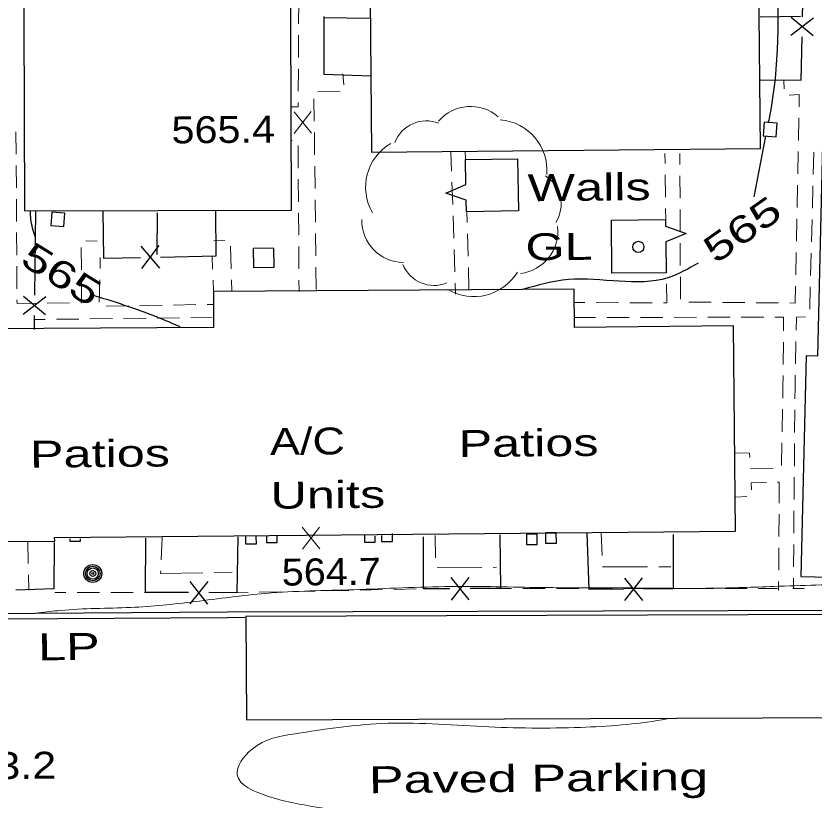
# Model space of a CAD drawing. Extents: x 2361708 to 2370558, y 6977955 to 6991887.
# Drawn here: x 2365986.7 to 2366129.1, y 6986721.6 to 6986861.5 of the extents above; entities that cross this region are included whole.
import ezdxf
from ezdxf.enums import TextEntityAlignment as Align

# ---------------------------------------------------------------- set-up
doc = ezdxf.new("R2010")
doc.units = 0
doc.header["$LTSCALE"] = 1.9
for name, color, linetype, lineweight in [('11', 7, 'Continuous', 25), ('13', 7, 'Continuous', 13), ('14', 7, 'Continuous', 13), ('17', 7, 'Continuous', 25), ('18', 7, 'Continuous', 25), ('2', 7, 'Continuous', 25), ('20', 7, 'Continuous', 25), ('23', 7, 'Continuous', 25), ('29', 7, 'Continuous', 13), ('31', 7, 'Continuous', 13), ('35', 7, 'Continuous', 13)]:
    doc.layers.add(name, color=color, linetype=linetype, lineweight=lineweight)

msp = doc.modelspace()

# ---------------------------------------------------------------- linework, layer by layer
at = {"layer": '11'}
for points in [[(2366131.818, 6986891.526), (2366129.671, 6986800.841), (2366127.67, 6986800.892), (2366126.715, 6986761.541), (2366164.916, 6986760.604), (2366165.341, 6986777.929), (2366163.83, 6986777.965), (2366167.304, 6986913.144), (2366169.234, 6986913.093), (2366169.659, 6986928.407), (2366174.28, 6986928.271), (2366175.16, 6986958.751), (2366133.547, 6986959.945), (2366132.705, 6986930.746), (2366130.524, 6986930.805), (2366129.497, 6986891.583)], [(2366035.808, 6986826.889), (2366035.59, 6986896.03), (2365987.979, 6986895.887), (2365988.187, 6986826.745)], [(2366119.041, 6986885.904), (2366049.674, 6986885.263), (2366050.121, 6986837.215), (2366119.488, 6986837.866)], [(2366086.275, 6986812.818), (2366021.906, 6986812.386), (2366021.947, 6986805.956), (2365971.427, 6986805.645), (2365971.659, 6986767.705), (2365993.588, 6986767.844), (2365993.582, 6986768.454), (2366115.058, 6986769.61), (2366114.709, 6986806.228), (2366086.34, 6986805.958)], [(2366135.15, 6986754.771), (2366027.718, 6986754.398), (2366027.783, 6986735.978), (2366135.215, 6986736.361)]]:
    msp.add_lwpolyline(points, close=True, dxfattribs=at)
at = {"layer": '13'}
for p, q in [((2366037.112, 6986860.113), (2366037.124, 6986864.113)), ((2366037.079, 6986854.112), (2366037.101, 6986858.112)), ((2366037.046, 6986848.111), (2366037.068, 6986852.112)), ((2366044.977, 6986851.207), (2366045.176, 6986849.219)), ((2366123.747, 6986848.536), (2366123.672, 6986850.026)), ((2366044.508, 6986848.022), (2366040.507, 6986848.055)), ((2366039.84, 6986846.738), (2366039.888, 6986842.738)), ((2366126.285, 6986839.34), (2366126.356, 6986843.341)), ((2365986.683, 6986840.871), (2365986.711, 6986836.871)), ((2366039.917, 6986840.738), (2366039.965, 6986836.738)), ((2366035.93, 6986839.321), (2366035.86, 6986839.32)), ((2366037.037, 6986834.401), (2366037.009, 6986838.401)), ((2366064.403, 6986833.871), (2366064.291, 6986837.29)), ((2366066.81, 6986837.404), (2366066.853, 6986835.994)), ((2366102.473, 6986835.183), (2366102.456, 6986836.983)), ((2366105.116, 6986837.008), (2366105.125, 6986835.009)), ((2366126.161, 6986833.339), (2366126.244, 6986837.34)), ((2366129.035, 6986837.226), (2366128.923, 6986833.225)), ((2365986.72, 6986834.871), (2365986.748, 6986830.872)), ((2366039.984, 6986834.738), (2366040.032, 6986830.739)), ((2366102.55, 6986829.184), (2366102.502, 6986833.184)), ((2366037.074, 6986828.4), (2366037.046, 6986832.401)), ((2366064.59, 6986827.872), (2366064.462, 6986831.871)), ((2366105.134, 6986833.009), (2366105.152, 6986829.008)), ((2366126.048, 6986827.337), (2366126.12, 6986831.338)), ((2366128.872, 6986831.225), (2366128.76, 6986827.223)), ((2365986.757, 6986828.872), (2365986.775, 6986824.872)), ((2366040.061, 6986828.739), (2366040.109, 6986824.74)), ((2366037.121, 6986822.401), (2366037.093, 6986826.401)), ((2366067.102, 6986826.656), (2366067.161, 6986824.657)), ((2366102.608, 6986825.184), (2366102.579, 6986827.184)), ((2366105.161, 6986827.009), (2366105.179, 6986823.009)), ((2366064.787, 6986821.874), (2366064.659, 6986825.873)), ((2366125.936, 6986821.336), (2366126.007, 6986825.337)), ((2366128.709, 6986825.223), (2366128.597, 6986821.221)), ((2365986.785, 6986822.872), (2365986.812, 6986818.872)), ((2366040.128, 6986822.74), (2366040.177, 6986818.74)), ((2366067.22, 6986822.658), (2366067.328, 6986818.658)), ((2365999.159, 6986821.399), (2366001.139, 6986821.378)), ((2366021.95, 6986821.416), (2366023.95, 6986821.455)), ((2366024.94, 6986820.435), (2366025.068, 6986816.436)), ((2366037.158, 6986816.401), (2366037.13, 6986820.401)), ((2366105.188, 6986821.008), (2366105.206, 6986817.009)), ((2365998.348, 6986816.242), (2365998.33, 6986820.241)), ((2366064.985, 6986815.876), (2366064.857, 6986819.875)), ((2366125.813, 6986815.334), (2366125.895, 6986819.336)), ((2366128.546, 6986819.221), (2366128.444, 6986815.22)), ((2366001.717, 6986818.454), (2366001.676, 6986816.454)), ((2366021.768, 6986816.384), (2366021.687, 6986818.583)), ((2365986.822, 6986816.872), (2365986.85, 6986812.872)), ((2366040.205, 6986816.74), (2366040.254, 6986812.74)), ((2366067.387, 6986816.659), (2366067.495, 6986812.66)), ((2366105.215, 6986815.008), (2366105.233, 6986811.009)), ((2366001.625, 6986814.453), (2366001.533, 6986810.452)), ((2366021.906, 6986812.386), (2366021.837, 6986814.385)), ((2366025.137, 6986814.436), (2366025.206, 6986812.387)), ((2366037.176, 6986812.401), (2366037.167, 6986814.401)), ((2366065.123, 6986811.877), (2366065.054, 6986813.876)), ((2366128.393, 6986813.219), (2366128.281, 6986809.218)), ((2366086.188, 6986810.417), (2366088.188, 6986810.407)), ((2366090.188, 6986810.395), (2366094.189, 6986810.373)), ((2366106.728, 6986810.483), (2366110.729, 6986810.451)), ((2366112.729, 6986810.43), (2366116.729, 6986810.398)), ((2366118.73, 6986810.377), (2366122.73, 6986810.345)), ((2365992.244, 6986810.303), (2365996.244, 6986810.351)), ((2366002.79, 6986809.744), (2366006.789, 6986809.811)), ((2366008.789, 6986809.851), (2366012.789, 6986809.919)), ((2366014.788, 6986809.958), (2366018.788, 6986810.026)), ((2366020.788, 6986810.055), (2366021.868, 6986810.075)), ((2366096.189, 6986810.363), (2366100.189, 6986810.341)), ((2365999.882, 6986807.485), (2366003.881, 6986807.533)), ((2366005.881, 6986807.552), (2366009.881, 6986807.601)), ((2366011.881, 6986807.62), (2366015.881, 6986807.658)), ((2366017.881, 6986807.677), (2366021.69, 6986807.723)), ((2366090.084, 6986807.724), (2366086.314, 6986807.718)), ((2366096.084, 6986807.741), (2366092.084, 6986807.733)), ((2366102.084, 6986807.748), (2366098.084, 6986807.74)), ((2366108.084, 6986807.765), (2366104.084, 6986807.757)), ((2366114.084, 6986807.782), (2366110.084, 6986807.774)), ((2366120.084, 6986807.8), (2366116.084, 6986807.792)), ((2365989.882, 6986807.38), (2365991.882, 6986807.399)), ((2365993.882, 6986807.418), (2365997.882, 6986807.466)), ((2366123.565, 6986799.362), (2366123.597, 6986803.363)), ((2366125.826, 6986803.464), (2366125.744, 6986799.463)), ((2366123.523, 6986795.362), (2366123.544, 6986797.362)), ((2366125.703, 6986797.463), (2366125.664, 6986795.243)), ((2366123.523, 6986795.362), (2366123.482, 6986793.361)), ((2366125.664, 6986795.243), (2366125.643, 6986793.242)), ((2366123.441, 6986791.361), (2366123.369, 6986787.36)), ((2366125.632, 6986791.242), (2366125.6, 6986787.242)), ((2366123.328, 6986785.359), (2366123.246, 6986781.359)), ((2366125.579, 6986785.241), (2366125.547, 6986781.24)), ((2366125.536, 6986779.24), (2366125.504, 6986775.24)), ((2366115.09, 6986775.681), (2366117.088, 6986775.8)), ((2366122.819, 6986772.634), (2366122.797, 6986768.634)), ((2366125.483, 6986773.239), (2366125.452, 6986769.239)), ((2366122.786, 6986766.633), (2366122.754, 6986762.633)), ((2366125.44, 6986767.239), (2366125.409, 6986763.238)), ((2366122.743, 6986760.633), (2366122.729, 6986759.003)), ((2366125.388, 6986761.238), (2366125.376, 6986759.308)), ((2366048.084, 6986759.092), (2366052.084, 6986759.18)), ((2366054.084, 6986759.219), (2366058.083, 6986759.307)), ((2366073.113, 6986759.39), (2366075.113, 6986759.389)), ((2366077.113, 6986759.388), (2366081.113, 6986759.386)), ((2366083.113, 6986759.385), (2366087.113, 6986759.383)), ((2366089.114, 6986759.382), (2366093.114, 6986759.38)), ((2366095.114, 6986759.38), (2366099.114, 6986759.378)), ((2366101.114, 6986759.377), (2366105.115, 6986759.375)), ((2366107.114, 6986759.374), (2366111.115, 6986759.382)), ((2366113.115, 6986759.381), (2366117.115, 6986759.389)), ((2366119.115, 6986759.388), (2366122.535, 6986759.391)), ((2366125.275, 6986759.387), (2366127.276, 6986759.386)), ((2365993.586, 6986758.653), (2365995.586, 6986758.652)), ((2365997.586, 6986758.651), (2366001.586, 6986758.66)), ((2366003.587, 6986758.669), (2366007.586, 6986758.677)), ((2366009.586, 6986758.676), (2366009.796, 6986758.678)), ((2366026.088, 6986758.633), (2366028.088, 6986758.672)), ((2366030.087, 6986758.711), (2366034.087, 6986758.799)), ((2366036.086, 6986758.838), (2366040.086, 6986758.926)), ((2366042.085, 6986758.965), (2366046.084, 6986759.053))]:
    msp.add_line(p, q, dxfattribs=at)
for points in [[(2366126.397, 6986845.342), (2366126.437, 6986847.542), (2366124.637, 6986847.425)], [(2366035.813, 6986845.349), (2366037.033, 6986845.331), (2366037.035, 6986846.111)], [(2365998.244, 6986810.37), (2365998.374, 6986810.372), (2365998.357, 6986814.241)], [(2366102.189, 6986810.33), (2366102.799, 6986810.325), (2366102.757, 6986813.715)], [(2366124.73, 6986810.324), (2366125.71, 6986810.313), (2366125.772, 6986813.334)], [(2365986.859, 6986810.872), (2365986.865, 6986810.252), (2365990.244, 6986810.284)], [(2366123.617, 6986805.363), (2366123.634, 6986807.813), (2366122.084, 6986807.809)], [(2366127.564, 6986807.871), (2366125.915, 6986807.815), (2366125.867, 6986805.465)], [(2366117.632, 6986782.775), (2366117.575, 6986783.515), (2366114.915, 6986783.579)], [(2366121.751, 6986780.824), (2366117.771, 6986780.757), (2366117.771, 6986780.777)], [(2366117.877, 6986776.997), (2366117.815, 6986778.247), (2366120.565, 6986778.303)], [(2366122.565, 6986778.342), (2366122.855, 6986778.345), (2366122.83, 6986774.634)]]:
    msp.add_lwpolyline(points, dxfattribs=at)
at = {"layer": '14'}
for p, q in [((2366091.11, 6986769.242), (2366091.258, 6986765.243)), ((2365988.768, 6986767.848), (2365988.876, 6986763.849)), ((2366012.773, 6986768.506), (2366012.591, 6986764.514)), ((2366061.492, 6986768.86), (2366061.51, 6986764.86)), ((2366022.013, 6986762.234), (2366025.233, 6986762.295)), ((2366061.816, 6986763.163), (2366069.817, 6986763.159)), ((2366071.817, 6986763.158), (2366072.437, 6986763.164)), ((2366091.347, 6986763.254), (2366099.347, 6986763.24)), ((2366101.347, 6986763.239), (2366103.507, 6986763.24)), ((2365988.925, 6986761.849), (2365989.002, 6986759.11))]:
    msp.add_line(p, q, dxfattribs=at)
msp.add_lwpolyline([(2366012.5, 6986762.513), (2366012.475, 6986762.053), (2366020.014, 6986762.195)], dxfattribs=at)
at = {"layer": '17'}
for p, q in [((2366041.672, 6986861.236), (2366049.723, 6986861.163)), ((2366126.664, 6986861.445), (2366119.475, 6986861.326)), ((2366128.987, 6986861.167), (2366124.906, 6986858.058)), ((2366128.907, 6986857.966), (2366124.985, 6986861.259)), ((2365990.138, 6986826.694), (2365989.981, 6986811.692)), ((2366011.882, 6986819), (2366011.922, 6986826.381)), ((2366012.316, 6986816.555), (2366009.028, 6986820.483)), ((2366009.116, 6986816.484), (2366012.228, 6986820.554)), ((2365987.973, 6986808.312), (2365992.013, 6986811.471)), ((2365988.012, 6986811.513), (2365991.974, 6986808.27)), ((2365989.945, 6986808.091), (2365989.919, 6986805.621)), ((2366020.889, 6986760.613), (2366017.677, 6986756.623)), ((2366017.689, 6986760.623), (2366020.877, 6986756.613)), ((2366064.274, 6986761.326), (2366067.492, 6986757.337)), ((2366067.474, 6986761.337), (2366064.292, 6986757.326)), ((2366095.226, 6986761.231), (2366098.464, 6986757.261)), ((2366098.426, 6986761.261), (2366095.264, 6986757.231))]:
    msp.add_line(p, q, dxfattribs=at)
for points in [[(2366127.024, 6986861.409), (2366127.294, 6986873.032), (2366119.263, 6986873.085)], [(2366041.61, 6986861.425), (2366041.608, 6986851.155), (2366050.021, 6986850.845)], [(2366119.481, 6986850.166), (2366126.752, 6986850.085), (2366126.938, 6986857.807)], [(2366002.148, 6986826.738), (2366002.318, 6986818.3), (2366008.877, 6986818.442)], [(2366012.477, 6986818.526), (2366022.385, 6986818.75), (2366022.329, 6986826.73)], [(2366095.045, 6986759.259), (2366088.935, 6986759.211), (2366088.569, 6986769.328)], [(2366017.477, 6986758.651), (2366009.796, 6986758.678), (2366009.844, 6986768.358)], [(2366026.233, 6986768.625), (2366026.088, 6986758.633), (2366021.077, 6986758.645)], [(2366064.083, 6986759.354), (2366059.393, 6986759.33), (2366059.404, 6986768.59)], [(2366073.032, 6986768.96), (2366073.113, 6986759.39), (2366067.683, 6986759.369)], [(2366103.952, 6986769.044), (2366103.935, 6986759.334), (2366098.645, 6986759.294)], [(2365993.471, 6986767.573), (2365993.42, 6986759.312), (2365986.682, 6986759.098)]]:
    msp.add_lwpolyline(points, dxfattribs=at)
at = {"layer": '18'}
for p, q in [((2366066.946, 6986831.455), (2366066.864, 6986835.904)), ((2366102.615, 6986821.254), (2366102.678, 6986815.725))]:
    msp.add_line(p, q, dxfattribs=at)
for points in [[(2366066.864, 6986835.904), (2366076.173, 6986836.073), (2366076.342, 6986826.774), (2366067.032, 6986826.606), (2366066.993, 6986828.685)], [(2366066.993, 6986828.685), (2366063.341, 6986829.941), (2366066.946, 6986831.455)], [(2366102.678, 6986815.725), (2366093.009, 6986815.623), (2366092.908, 6986825.102), (2366102.578, 6986825.204), (2366102.589, 6986824.024)], [(2366102.589, 6986824.024), (2366106.231, 6986822.739), (2366102.615, 6986821.254)]]:
    msp.add_lwpolyline(points, dxfattribs=at)
at = {"layer": '2'}
for points in [[(2365972.238, 6986739.389), (2365972.891, 6986754.866), (2366024.41, 6986755.196), (2366136.123, 6986755.51), (2366172.383, 6986755.615), (2366172.744, 6986738.798)], [(2365973.199, 6986739.348), (2365973.81, 6986753.915), (2366024.419, 6986754.237), (2366027.53, 6986754.246)]]:
    msp.add_lwpolyline(points, dxfattribs=at)
at = {"layer": '20'}
for centre, radius in [((2366097.724, 6986820.328), 1), ((2366000.384, 6986762.058), 1.6), ((2366000.384, 6986762.058), 1.3), ((2366000.384, 6986762.058), 1), ((2366000.384, 6986762.058), 0.539), ((2366000.384, 6986762.058), 0.192)]:
    msp.add_circle(centre, radius, dxfattribs=at)
at = {"layer": '23'}
for p, q in [((2365996.295, 6986768.23), (2365996.299, 6986767.83)), ((2366027.643, 6986768.638), (2366027.645, 6986767.338)), ((2366031.372, 6986768.674), (2366031.372, 6986767.593)), ((2366048.841, 6986768.94), (2366048.843, 6986767.67)), ((2366051.911, 6986768.869), (2366051.912, 6986767.759))]:
    msp.add_line(p, q, dxfattribs=at)
for points in [[(2366122.308, 6986839.993), (2366122.475, 6986842.394), (2366120.134, 6986842.562), (2366119.966, 6986840.161)], [(2365995.224, 6986823.972), (2365995.391, 6986826.374), (2365993.05, 6986826.541), (2365992.883, 6986824.14)], [(2366032.756, 6986816.709), (2366032.703, 6986820.079), (2366028.984, 6986820.023), (2366029.035, 6986816.654)], [(2366077.758, 6986767.255), (2366079.678, 6986767.263), (2366079.671, 6986769.103), (2366077.751, 6986769.095)], [(2366081.167, 6986767.447), (2366083.087, 6986767.456), (2366083.079, 6986769.296), (2366081.159, 6986769.287)]]:
    msp.add_lwpolyline(points, close=True, dxfattribs=at)
for points in [[(2366051.912, 6986767.759), (2366053.832, 6986767.767), (2366053.828, 6986769.207)], [(2365996.299, 6986767.83), (2365998.219, 6986767.838), (2365998.215, 6986768.248)], [(2366027.645, 6986767.338), (2366029.565, 6986767.346), (2366029.562, 6986768.656)], [(2366031.372, 6986767.593), (2366033.293, 6986767.602), (2366033.291, 6986768.792)], [(2366048.843, 6986767.67), (2366050.763, 6986767.678), (2366050.763, 6986768.748)]]:
    msp.add_lwpolyline(points, dxfattribs=at)
at = {"layer": '29'}
for centre, radius, start, end in [((2366067.799, 6986837.837), 7.544, 49.22794, 139.22794), ((2366059.889, 6986836.791), 6.029, 68.82839, 158.82839), ((2366072.358, 6986833.984), 9.049, 355.34453, 85.34453), ((2366058.103, 6986830.982), 9.049, 120.32397, 210.32397), ((2366077.904, 6986827.919), 6.029, 327.59131, 57.59131), ((2366055.906, 6986825.104), 7.544, 179.17199, 269.17199), ((2366075.821, 6986823.095), 7.544, 276.72751, 6.72751), ((2366061.283, 6986819.482), 6.029, 202.15391, 292.15391), ((2366068.368, 6986820.499), 9.049, 239.03672, 329.03672)]:
    msp.add_arc(centre, radius, start, end, dxfattribs=at)
at = {"layer": '31'}
for p, q in [((2366039.408, 6986840.594), (2366036.292, 6986844.444)), ((2366036.328, 6986840.564), (2366039.371, 6986844.473)), ((2366040.884, 6986766.454), (2366037.767, 6986770.304)), ((2366037.804, 6986766.425), (2366040.847, 6986770.334))]:
    msp.add_line(p, q, dxfattribs=at)
at = {"layer": '31', "lineweight": 25}
msp.add_line((2366120.417, 6986840.115), (2366118.33, 6986829.284), dxfattribs=at)
for points in [[(2366122.258, 6986937.667), (2366122.102, 6986932.075), (2366122.076, 6986913.744), (2366123.375, 6986897.045), (2366122.716, 6986872.798), (2366121.398, 6986845.204), (2366120.903, 6986842.639)], [(2365990.121, 6986822.143), (2365989.342, 6986825.276), (2365989.269, 6986826.625)], [(2366108.392, 6986817.439), (2366103.006, 6986814.828), (2366085.239, 6986814.508), (2366077.036, 6986812.72)], [(2366015.975, 6986806.079), (2366011.899, 6986807.79), (2366000.15, 6986811.789)]]:
    msp.add_spline(points, degree=3, dxfattribs=at)
at = {"layer": '35'}
for points in [[(2366180.525, 6986775.474), (2366180.875, 6986770.167), (2366178.755, 6986761.816), (2366173.802, 6986761.089), (2366164.086, 6986760.546), (2366149.888, 6986760.351), (2366136.908, 6986760.208), (2366121.902, 6986759.745), (2366110.694, 6986759.428), (2366096.703, 6986759.475), (2366080.451, 6986759.56), (2366064.279, 6986759.736), (2366046.974, 6986759.172), (2366031.269, 6986758.512), (2366018.613, 6986757.041), (2366007.152, 6986756.002), (2365994.616, 6986755.473), (2365990.711, 6986755.016)], [(2366103.145, 6986736.185), (2366101.977, 6986735.974), (2366087.409, 6986734.605), (2366069.977, 6986734.739), (2366051.921, 6986735.297), (2366036.518, 6986733.481), (2366028.813, 6986730.747), (2366026.137, 6986726.132), (2366031.714, 6986722.284), (2366040.763, 6986720.3), (2366058.203, 6986716.197), (2366073.4, 6986709.211), (2366080.035, 6986701.413), (2366082.092, 6986693.243), (2366081.836, 6986687.68)]]:
    msp.add_spline(points, degree=3, dxfattribs=at)

# ---------------------------------------------------------------- texts
at = {"layer": '14', "width": 1.4}
for p in [(2366065.659, 6986782.82), (2365989.194, 6986780.933)]:
    msp.add_text('Patios', height=4.8, rotation=0.545, dxfattribs=at).set_placement(p)
at = {"layer": '18', "width": 1.4}
msp.add_text('Walls', height=4.8, rotation=0.545, dxfattribs=at).set_placement((2366077.976, 6986828.47))
at = {"layer": '2', "width": 1.45}
msp.add_text('Paved Parking', height=4.8, rotation=0.545, dxfattribs=at).set_placement((2366049.659, 6986722.856))
at = {"layer": '20'}
for s, width, p in [('  GL', 1.4, (2366072.596, 6986817.878)), ('A/C', 1.25, (2366032.014, 6986783.2)), ('Units', 1.4, (2366032.105, 6986773.601)), ('  LP', 1.4, (2365985.651, 6986746.517))]:
    msp.add_text(s, height=4.8, rotation=0.545, dxfattribs=dict(at, width=width)).set_placement(p)
at = {"layer": '31'}
for s, width, p in [('565.4', 1.15, (2366014.444, 6986838.786)), ('564.7', 1.1, (2366034.116, 6986759.899)), ('563.2', 1.2, (2365974.613, 6986725.291))]:
    msp.add_text(s, height=4.8, rotation=0.545, dxfattribs=dict(at, width=width)).set_placement(p)
at = {"layer": '31', "width": 1.4}
for rotation, p in [(35.054, (2366117.626, 6986821.493)), (328.245, (2365993.563, 6986813.427))]:
    msp.add_text(' 565 ', height=4.8, rotation=rotation, dxfattribs=at).set_placement(p, align=Align.CENTER)

doc.saveas('drawing.dxf')
